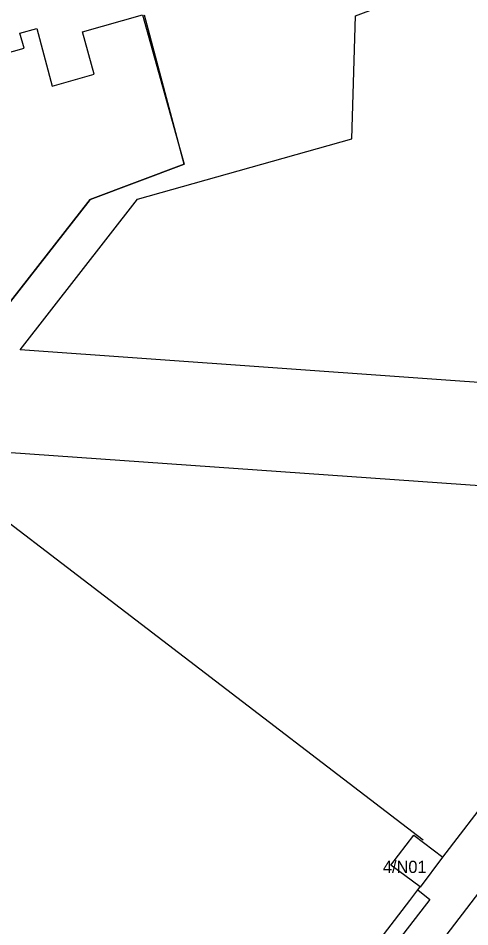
# Model space of a CAD drawing. Extents: x 160664 to 161506, y 382245 to 383288.
# Drawn here: x 161079.3 to 161116.2, y 382839.9 to 382914.1 of the extents above; entities that cross this region are included whole.
import ezdxf

# ---------------------------------------------------------------- set-up
doc = ezdxf.new("R2010")
doc.units = 0
for name, color, linetype in [('IMGEO_Erf', 7, 'Continuous'), ('IMGEO_Hek', 7, 'Continuous'), ('IMGEO_Muur', 7, 'Continuous'), ('IMGEO_Pand', 7, 'Continuous'), ('IMGEO_Pand_nummerreeks', 7, 'Continuous'), ('IMGEO_Pand_vergunning_verleend', 7, 'Continuous'), ('IMGEO_Rijbaan_lokaal_open', 7, 'Continuous'), ('IMGEO_Voetpad_open', 7, 'Continuous')]:
    doc.layers.add(name, color=color, linetype=linetype)

msp = doc.modelspace()

# ---------------------------------------------------------------- linework, layer by layer
at = {"layer": 'IMGEO_Erf'}
msp.add_lwpolyline([(161089.483, 382914.349), (161092.898, 382902.175), (161085.204, 382899.284), (161075.956, 382887.48)], dxfattribs=at)
at = {"layer": 'IMGEO_Hek'}
for points in [[(161075.956, 382887.48), (161085.204, 382899.284), (161092.898, 382902.175)], [(161112.433, 382846.963), (161069.846, 382879.509)]]:
    msp.add_lwpolyline(points, dxfattribs=at)
at = {"layer": 'IMGEO_Muur'}
msp.add_lwpolyline([(161092.898, 382902.175), (161089.656, 382914.332)], dxfattribs=at)
at = {"layer": 'IMGEO_Pand'}
for points in [[(161070.28, 382908.957), (161079.821, 382911.644), (161079.477, 382912.865), (161080.848, 382913.246), (161082.121, 382908.54), (161085.546, 382909.503), (161084.595, 382912.959), (161089.483, 382914.349)], [(161112.188, 382843.169), (161109.797, 382844.936), (161111.665, 382847.392), (161114.029, 382845.594)], [(161112.188, 382843.169), (161112.22, 382843.145), (161114.029, 382845.594)]]:
    msp.add_lwpolyline(points, dxfattribs=at)
at = {"layer": 'IMGEO_Pand_vergunning_verleend'}
for points in [[(161079.505, 382887.005), (161089.074, 382899.3), (161106.587, 382904.245), (161106.898, 382914.268), (161123.765, 382920.591), (161121.167, 382884.044), (161079.505, 382887.005)], [(161056.082, 382855.064), (161060.29, 382860.428), (161074.85, 382878.894), (161137.947, 382874.451), (161146.752, 382866.872), (161124.102, 382803.494), (161122.529, 382800.578), (161111.719, 382780.544), (161105.267, 382769.061), (161092.363, 382746.932), (161075.369, 382777.41), (161071.58, 382785.44), (161085.588, 382803.94), (161084.359, 382804.87), (161070.671, 382815.235), (161068.803, 382816.304), (161083.669, 382834.92), (161056.082, 382855.064)]]:
    msp.add_lwpolyline(points, dxfattribs=at)
at = {"layer": 'IMGEO_Rijbaan_lokaal_open'}
msp.add_lwpolyline([(161121.308, 382848.368), (161093.629, 382812.241)], dxfattribs=at)
at = {"layer": 'IMGEO_Voetpad_open'}
for points in [[(161114.029, 382845.594), (161118.078, 382850.867)], [(161091.887, 382816.724), (161092.13, 382817.04), (161111.328, 382842.05), (161111.985, 382842.903)], [(161111.985, 382842.903), (161112.979, 382842.137), (161092.801, 382816.025)], [(161111.985, 382842.903), (161112.188, 382843.169)]]:
    msp.add_lwpolyline(points, dxfattribs=at)

# ---------------------------------------------------------------- texts
at = {"layer": 'IMGEO_Pand_nummerreeks'}
msp.add_text('4/N01', height=1, dxfattribs=at).set_placement((161109.135, 382844.291))

doc.saveas('drawing.dxf')
